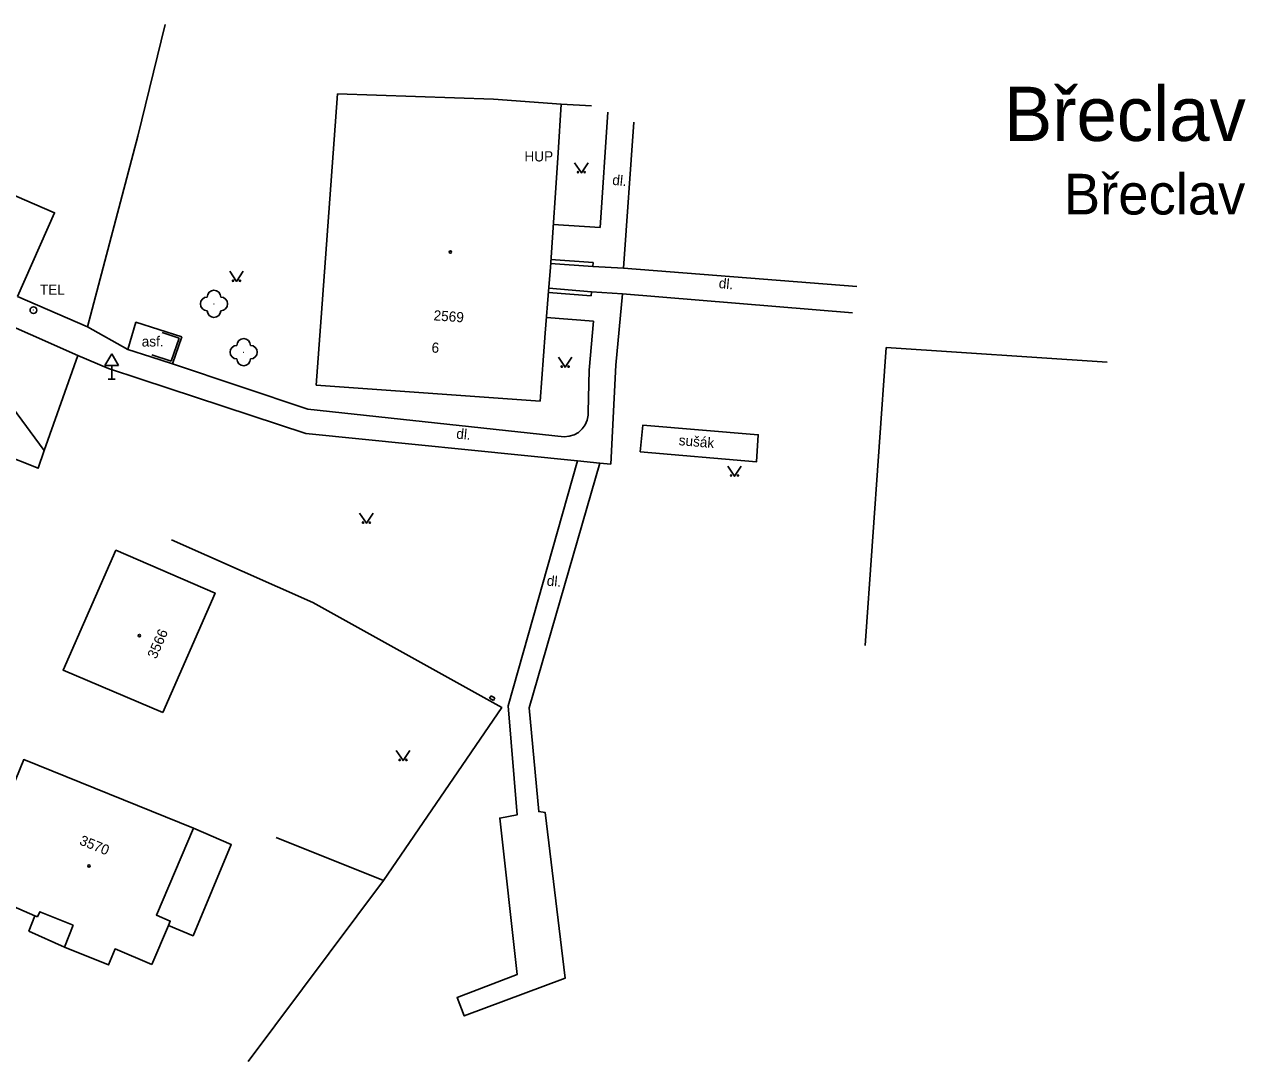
# Model space of a CAD drawing. Extents: x -584400 to -581602, y -1210894 to -1208793.
# Drawn here: x -582727.9 to -582637.9, y -1210498.4 to -1210422 of the extents above; entities that cross this region are included whole.
import ezdxf

# ---------------------------------------------------------------- set-up
doc = ezdxf.new("R2010")
doc.units = 0
for name, color, linetype in [('BUDOVY_MĚŘ', 7, 'Continuous'), ('NÁZEV_K_Ú', 7, 'Continuous'), ('NÁZVY_SÍDEL_JEDNOTKY', 7, 'Continuous'), ('OBVOD_PILÍŘE', 7, 'Continuous'), ('POMOC_POPIS', 7, 'Continuous'), ('ROZHRANÍ_PLOCH', 7, 'Continuous'), ('ZELEŇ', 7, 'Continuous'), ('ZN_BUDOV', 7, 'Continuous'), ('ZN_DOPLŇKOVÉ', 7, 'Continuous'), ('ZN_KULTUR', 7, 'Continuous'), ('Č_POPIS_EVID', 7, 'Continuous')]:
    doc.layers.add(name, color=color, linetype=linetype)

msp = doc.modelspace()

# ---------------------------------------------------------------- linework, layer by layer
at = {"layer": 'BUDOVY_MĚŘ'}
for points in [[(-582706.06, -1210443.58), (-582704.85, -1210427.1)], [(-582704.85, -1210427.1), (-582693.36, -1210427.5)], [(-582688.37, -1210427.85), (-582693.36, -1210427.5)], [(-582689.54, -1210444.75), (-582689.27, -1210441.34), (-582689.16, -1210439.9), (-582688.59, -1210431.44), (-582688.37, -1210427.85)], [(-582732.69, -1210440.17), (-582729.99, -1210434.03), (-582725.71, -1210435.86), (-582728.44, -1210442.04)], [(-582706.06, -1210443.58), (-582706.42, -1210448.57)], [(-582689.9, -1210449.74), (-582689.54, -1210444.75)], [(-582664.4, -1210445.8), (-582665.96, -1210467.75)], [(-582648.1, -1210446.87), (-582664.4, -1210445.8)], [(-582706.42, -1210448.57), (-582689.9, -1210449.74)], [(-582717.72, -1210472.71), (-582713.88, -1210463.9), (-582721.19, -1210460.74), (-582725.08, -1210469.58), (-582717.72, -1210472.71)], [(-582715.48, -1210481.22), (-582727.99, -1210476.17), (-582731.86, -1210485.66), (-582727.16, -1210487.69), (-582726.97, -1210487.77)], [(-582715.48, -1210481.22), (-582718.21, -1210487.63), (-582717.18, -1210488.07), (-582717.32, -1210488.4), (-582718.55, -1210491.28)], [(-582715.48, -1210481.22), (-582712.69, -1210482.44), (-582715.5, -1210489.16), (-582717.32, -1210488.4)], [(-582724.99, -1210489.99), (-582727.61, -1210488.81), (-582727.16, -1210487.69)], [(-582726.97, -1210487.77), (-582726.81, -1210487.39), (-582724.34, -1210488.38)], [(-582718.55, -1210491.28), (-582721.25, -1210490.13), (-582721.73, -1210491.3), (-582724.99, -1210489.99), (-582724.34, -1210488.38)]]:
    msp.add_lwpolyline(points, dxfattribs=at)
at = {"layer": 'OBVOD_PILÍŘE'}
for points in [[(-582693.53, -1210471.46), (-582693.64, -1210471.65)], [(-582693.64, -1210471.65), (-582693.36, -1210471.81)], [(-582693.39, -1210471.54), (-582693.53, -1210471.46)], [(-582693.25, -1210471.62), (-582693.39, -1210471.54)], [(-582693.36, -1210471.81), (-582693.25, -1210471.62)]]:
    msp.add_lwpolyline(points, dxfattribs=at)
at = {"layer": 'ROZHRANÍ_PLOCH'}
for points in [[(-582688.37, -1210427.85), (-582686.13, -1210427.99)], [(-582684.93, -1210428.44), (-582685.49, -1210436.96)], [(-582683.76, -1210439.95), (-582683, -1210429.18)], [(-582688.95, -1210436.73), (-582685.49, -1210436.96)], [(-582741.69, -1210438.55), (-582724, -1210446.39)], [(-582689.12, -1210439.31), (-582686.01, -1210439.52)], [(-582689.14, -1210439.61), (-582686.03, -1210439.82)], [(-582686.01, -1210439.52), (-582686.03, -1210439.82)], [(-582686.03, -1210439.82), (-582683.76, -1210439.95)], [(-582683.76, -1210439.95), (-582666.57, -1210441.3)], [(-582689.3, -1210441.73), (-582686.14, -1210441.98)], [(-582689.28, -1210441.43), (-582686.12, -1210441.68)], [(-582686.14, -1210441.98), (-582686.12, -1210441.68)], [(-582686.12, -1210441.68), (-582683.85, -1210441.85)], [(-582683.85, -1210441.85), (-582684.32, -1210447.1)], [(-582683.85, -1210441.85), (-582666.88, -1210443.23)], [(-582720.31, -1210445.93), (-582719.72, -1210443.93), (-582716.33, -1210445)], [(-582689.45, -1210443.58), (-582685.99, -1210443.85)], [(-582685.99, -1210443.85), (-582686.29, -1210447.47)], [(-582720.31, -1210445.93), (-582723.29, -1210444.27)], [(-582717.78, -1210444.7), (-582716.52, -1210445.1)], [(-582716.52, -1210445.1), (-582717.11, -1210446.81)], [(-582716.33, -1210445), (-582717.02, -1210447)], [(-582729.64, -1210453.62), (-582726.92, -1210454.7), (-582726.48, -1210453.38), (-582724, -1210446.39)], [(-582719.36, -1210448.12), (-582721.73, -1210447.34), (-582724, -1210446.39)], [(-582718.61, -1210446.48), (-582720.31, -1210445.93)], [(-582717.02, -1210447), (-582718.61, -1210446.48)], [(-582717.11, -1210446.81), (-582718.54, -1210446.34)], [(-582707.04, -1210450.35), (-582717.02, -1210447)], [(-582686.29, -1210447.47), (-582686.37, -1210450.54)], [(-582684.32, -1210447.1), (-582684.69, -1210454.39)], [(-582730.82, -1210451.9), (-582730.48, -1210451.09), (-582731.9, -1210450.38), (-582732.65, -1210449.28), (-582732.11, -1210448.02), (-582731.23, -1210447.67), (-582729.58, -1210448.38), (-582728.82, -1210450.22), (-582726.48, -1210453.38)], [(-582707.19, -1210452.14), (-582719.36, -1210448.12)], [(-582707.04, -1210450.35), (-582688.14, -1210452.37)], [(-582688.14, -1210452.37), (-582687.77, -1210452.34), (-582687.41, -1210452.23), (-582687.09, -1210452.05), (-582686.81, -1210451.8), (-582686.6, -1210451.5), (-582686.45, -1210451.16), (-582686.38, -1210450.79), (-582686.37, -1210450.54)], [(-582682.53, -1210453.49), (-582682.34, -1210451.51), (-582673.83, -1210452.22), (-582673.96, -1210454.21), (-582682.53, -1210453.49)], [(-582687.15, -1210454.14), (-582707.19, -1210452.14)], [(-582692.26, -1210472.21), (-582687.15, -1210454.14)], [(-582690.71, -1210472.36), (-582685.5, -1210454.31)], [(-582685.5, -1210454.31), (-582687.15, -1210454.14)], [(-582684.69, -1210454.39), (-582685.5, -1210454.31)], [(-582692.26, -1210472.21), (-582691.6, -1210480.24), (-582692.89, -1210480.48), (-582691.61, -1210492.02), (-582696.04, -1210493.71), (-582695.51, -1210495.07), (-582688.07, -1210492.29), (-582689.55, -1210480.06), (-582690.02, -1210480), (-582690.71, -1210472.36)]]:
    msp.add_lwpolyline(points, dxfattribs=at)
at = {"layer": 'ZELEŇ'}
for centre in [(-582713.96, -1210442.58), (-582711.77, -1210446.14)]:
    msp.add_circle(centre, 0.0005, dxfattribs=at)
for centre, start, end in [((-582714.46, -1210442.58), 89.99999, 269.99999), ((-582713.96, -1210442.08), 0, 179.99999), ((-582713.46, -1210442.58), 270, 89.99999), ((-582713.96, -1210443.08), 179.99999, 359.99999), ((-582712.27, -1210446.14), 89.99999, 269.99999), ((-582711.77, -1210445.64), 0, 179.99999), ((-582711.27, -1210446.14), 270, 89.99999), ((-582711.77, -1210446.64), 179.99999, 359.99999)]:
    msp.add_arc(centre, 0.5, start, end, dxfattribs=at)
at = {"layer": 'ZN_BUDOV'}
for centre in [(-582696.53, -1210438.76), (-582719.46, -1210467.03), (-582723.18, -1210484.01)]:
    msp.add_circle(centre, 0.0875, dxfattribs=at)
at = {"layer": 'ZN_DOPLŇKOVÉ'}
for p, q in [((-582721.5, -1210446.254), (-582722, -1210447.12)), ((-582721.5, -1210446.254), (-582721, -1210447.12)), ((-582722, -1210447.12), (-582721, -1210447.12)), ((-582721.5, -1210448.12), (-582721.5, -1210447.12)), ((-582721.75, -1210448.12), (-582721.25, -1210448.12))]:
    msp.add_line(p, q, dxfattribs=at)
for points in [[(-582717.55, -1210421.98), (-582719.57, -1210430.21)], [(-582719.57, -1210430.21), (-582723.29, -1210444.27), (-582728.44, -1210442.04)], [(-582701.45, -1210485.08), (-582692.74, -1210472.34), (-582706.68, -1210464.6), (-582717.08, -1210459.98)], [(-582709.37, -1210481.91), (-582701.45, -1210485.08), (-582711.43, -1210498.43)]]:
    msp.add_lwpolyline(points, dxfattribs=at)
for radius in [0.25, 0.0005]:
    msp.add_circle((-582727.27, -1210443.04), radius, dxfattribs=at)
at = {"layer": 'ZN_KULTUR'}
for points in [[(-582687.37, -1210432.17), (-582686.87, -1210432.92), (-582686.37, -1210432.17)], [(-582712.8, -1210440.17), (-582712.3, -1210440.92), (-582711.8, -1210440.17)], [(-582688.57, -1210446.5), (-582688.07, -1210447.25), (-582687.57, -1210446.5)], [(-582676.08, -1210454.53), (-582675.58, -1210455.28), (-582675.08, -1210454.53)], [(-582703.22, -1210458), (-582702.72, -1210458.75), (-582702.22, -1210458)], [(-582700.52, -1210475.49), (-582700.02, -1210476.24), (-582699.52, -1210475.49)]]:
    msp.add_lwpolyline(points, dxfattribs=at)
for centre in [(-582687.12, -1210432.87), (-582686.62, -1210432.87), (-582712.55, -1210440.87), (-582712.05, -1210440.87), (-582688.32, -1210447.2), (-582687.82, -1210447.2), (-582675.83, -1210455.23), (-582675.33, -1210455.23), (-582702.97, -1210458.7), (-582702.47, -1210458.7), (-582700.27, -1210476.19), (-582699.77, -1210476.19)]:
    msp.add_circle(centre, 0.05, dxfattribs=at)

# ---------------------------------------------------------------- texts
at = {"layer": 'NÁZEV_K_Ú'}
msp.add_text('Břeclav', height=3, dxfattribs=at).set_placement((-582651.3, -1210435.99))
at = {"layer": 'NÁZVY_SÍDEL_JEDNOTKY'}
msp.add_text('Břeclav', height=4, dxfattribs=at).set_placement((-582655.72, -1210430.57))
at = {"layer": 'POMOC_POPIS'}
for s, p in [('HUP', (-582691.07, -1210432.08)), ('TEL', (-582726.79, -1210441.91)), ('asf.', (-582719.29, -1210445.72))]:
    msp.add_text(s, height=0.75, dxfattribs=at).set_placement(p)
for s, rotation, p in [('dl.', 354.29298, (-582684.62, -1210433.8)), ('dl.', 354.29298, (-582676.77, -1210441.41)), ('dl.', 354.29298, (-582696.12, -1210452.5)), ('sušák', 355.19802, (-582679.72, -1210452.99)), ('dl.', 354.29298, (-582689.45, -1210463.34))]:
    msp.add_text(s, height=0.75, rotation=rotation, dxfattribs=at).set_placement(p)
at = {"layer": 'Č_POPIS_EVID'}
for s, rotation, p in [('2569', 355.92803, (-582697.79, -1210443.79)), ('6', 355.92803, (-582697.94, -1210446.16)), ('3566', 66.44912, (-582718.22, -1210468.8)), ('3570', 338.0172, (-582723.94, -1210482.41))]:
    msp.add_text(s, height=0.75, rotation=rotation, dxfattribs=at).set_placement(p)

doc.saveas('drawing.dxf')
